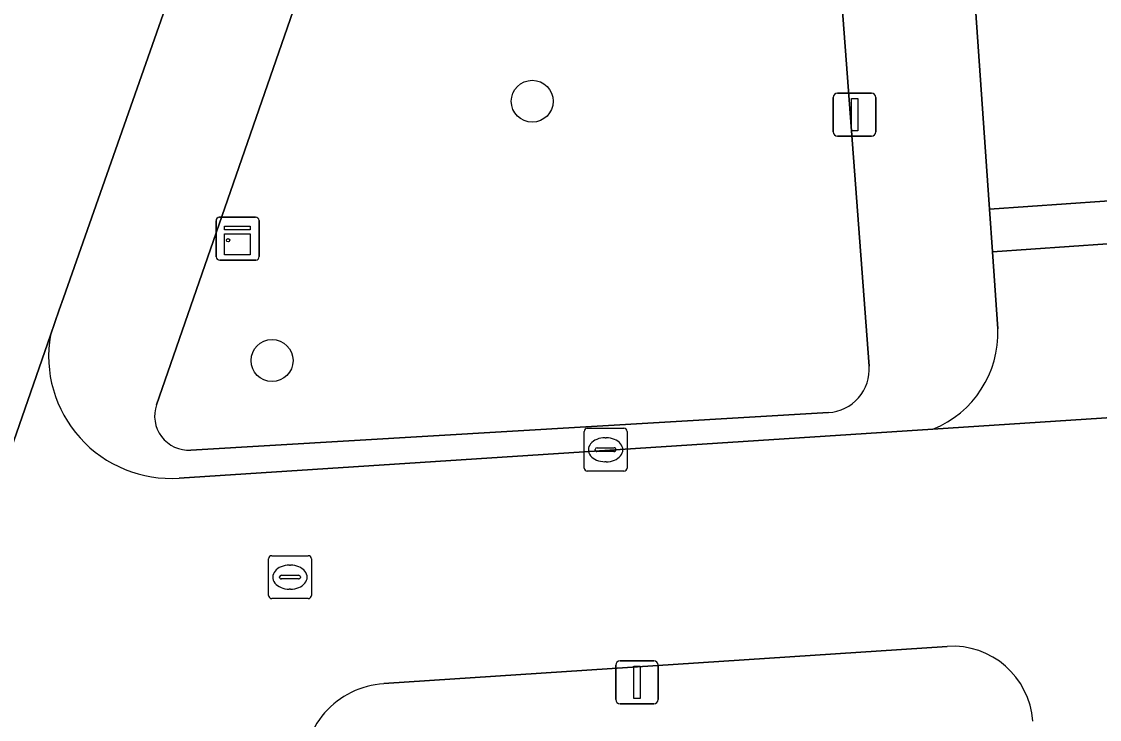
# Model space of a CAD drawing. Extents: x 161248 to 161848, y 384871 to 385383.
# Drawn here: x 161723.7 to 161748.82, y 385099.14 to 385115.41 of the extents above; entities that cross this region are included whole.
import ezdxf

# ---------------------------------------------------------------- set-up
doc = ezdxf.new("R2010")
doc.units = 0
for name, color, linetype in [('IMGEO_Boom', 7, 'Continuous'), ('IMGEO_Groenvoorziening', 7, 'Continuous'), ('IMGEO_Kast', 7, 'Continuous'), ('IMGEO_Kolk', 7, 'Continuous'), ('IMGEO_Lichtmast', 7, 'Continuous'), ('IMGEO_Pand', 7, 'Continuous'), ('IMGEO_Parkeervlak_open', 7, 'Continuous'), ('IMGEO_Rijbaan_lokaal_open', 7, 'Continuous'), ('IMGEO_Rioolput', 7, 'Continuous'), ('IMGEO_Voetpad_open', 7, 'Continuous')]:
    doc.layers.add(name, color=color, linetype=linetype)

msp = doc.modelspace()

# ---------------------------------------------------------------- linework, layer by layer
at = {"layer": 'IMGEO_Boom'}
for centre in [(161735.602, 385113.549), (161729.538, 385107.505)]:
    msp.add_circle(centre, 0.489, dxfattribs=at)
at = {"layer": 'IMGEO_Groenvoorziening'}
for points in [[(161743.453, 385107.377), (161742.337, 385122.285)], [(161732.152, 385121.776), (161726.847, 385106.475)], [(161727.646, 385105.417), (161742.506, 385106.294)]]:
    msp.add_lwpolyline(points, dxfattribs=at)
for centre, radius, start, end in [((161742.448, 385107.3), 1.008, 273.2938, 4.3718), ((161727.598, 385106.212), 0.796, 160.6928, 273.4273)]:
    msp.add_arc(centre, radius, start, end, dxfattribs=at)
at = {"layer": 'IMGEO_Kast'}
for p, q in [((161728.235, 385109.92), (161728.235, 385110.761)), ((161728.235, 385110.761), (161728.235, 385109.92)), ((161728.31, 385110.845), (161729.151, 385110.845)), ((161729.151, 385110.845), (161728.31, 385110.845)), ((161729.235, 385110.77), (161729.235, 385109.929)), ((161729.235, 385109.929), (161729.235, 385110.77)), ((161729.16, 385109.845), (161728.319, 385109.845)), ((161728.319, 385109.845), (161729.16, 385109.845))]:
    msp.add_line(p, q, dxfattribs=at)
for points in [[(161728.43, 385110.635), (161729.03, 385110.635), (161729.03, 385110.55), (161728.43, 385110.55), (161728.43, 385110.635)], [(161728.43, 385110.46), (161729.03, 385110.46), (161729.03, 385109.971), (161728.43, 385109.971), (161728.43, 385110.46)]]:
    msp.add_lwpolyline(points, dxfattribs=at)
msp.add_circle((161728.514, 385110.309), 0.0377, dxfattribs=at)
for centre, start, end in [((161728.313, 385110.767), 92.4484, 184.2845), ((161728.313, 385110.767), 92.4484, 184.2845), ((161729.157, 385110.767), 2.4484, 94.2845), ((161729.157, 385110.767), 2.4484, 94.2845), ((161728.313, 385109.923), 182.4484, 274.2845), ((161728.313, 385109.923), 182.4484, 274.2845), ((161729.157, 385109.923), 272.4484, 4.2845), ((161729.157, 385109.923), 272.4484, 4.2845)]:
    msp.add_arc(centre, 0.0779, start, end, dxfattribs=at)
at = {"layer": 'IMGEO_Kolk'}
for p, q in [((161736.811, 385104.999), (161736.811, 385105.851)), ((161736.886, 385105.925), (161737.738, 385105.925)), ((161737.812, 385105.851), (161737.812, 385104.999)), ((161737.299, 385105.705), (161737.324, 385105.705)), ((161737.07, 385105.419), (161737.07, 385105.431)), ((161737.508, 385105.382), (161737.11, 385105.382)), ((161737.113, 385105.468), (161737.511, 385105.468)), ((161737.554, 385105.431), (161737.554, 385105.419)), ((161737.322, 385105.145), (161737.297, 385105.145)), ((161737.738, 385104.925), (161736.886, 385104.925))]:
    msp.add_line(p, q, dxfattribs=at)
for points in [[(161736.811, 385104.999), (161736.811, 385105.851)], [(161736.886, 385105.925), (161737.738, 385105.925)], [(161737.812, 385105.851), (161737.812, 385104.999)], [(161737.738, 385104.925), (161736.886, 385104.925)]]:
    msp.add_lwpolyline(points, dxfattribs=at)
for centre, radius, start, end in [((161736.888, 385105.849), 0.0765, 91.552, 178.448), ((161736.888, 385105.849), 0.0765, 91.552, 178.448), ((161737.736, 385105.849), 0.0765, 1.552, 88.448), ((161737.736, 385105.849), 0.0765, 1.552, 88.448), ((161737.11, 385105.428), 0.0403, 85.8775, 175.7526), ((161737.107, 385105.418), 0.0366, 178.938, 274.7102), ((161737.511, 385105.425), 0.043, 264.8664, 352.4533), ((161737.515, 385105.43), 0.0386, 1.7309, 96.639), ((161736.888, 385105.001), 0.0765, 181.552, 268.448), ((161736.888, 385105.001), 0.0765, 181.552, 268.448), ((161737.736, 385105.001), 0.0765, 271.552, 358.448), ((161737.736, 385105.001), 0.0765, 271.552, 358.448)]:
    msp.add_arc(centre, radius, start, end, dxfattribs=at)
for centre, major_axis, ratio, start_param, end_param in [((161737.298, 385105.425), (-0.387, 0.002), 0.722429, 4.712389, 7.853982), ((161737.323, 385105.425), (-0.39, 0.002), 0.717154, 1.570796, 4.712389)]:
    msp.add_ellipse(centre, major_axis=major_axis, ratio=ratio, start_param=start_param, end_param=end_param, dxfattribs=at)
at = {"layer": 'IMGEO_Lichtmast'}
for p, q in [((161742.619, 385112.836), (161742.619, 385113.636)), ((161742.619, 385113.636), (161742.619, 385112.836)), ((161742.719, 385113.736), (161743.509, 385113.736)), ((161743.509, 385113.736), (161742.719, 385113.736)), ((161743.609, 385113.636), (161743.609, 385112.836)), ((161743.609, 385112.836), (161743.609, 385113.636)), ((161743.509, 385112.736), (161742.719, 385112.736)), ((161742.719, 385112.736), (161743.509, 385112.736)), ((161737.548, 385099.604), (161737.548, 385100.404)), ((161737.548, 385100.404), (161737.548, 385099.604)), ((161737.648, 385100.504), (161738.438, 385100.504)), ((161738.438, 385100.504), (161737.648, 385100.504)), ((161738.538, 385100.404), (161738.538, 385099.604)), ((161738.538, 385099.604), (161738.538, 385100.404)), ((161738.438, 385099.504), (161737.648, 385099.504)), ((161737.648, 385099.504), (161738.438, 385099.504))]:
    msp.add_line(p, q, dxfattribs=at)
for points in [[(161743.039, 385113.611), (161743.189, 385113.611), (161743.189, 385112.861), (161743.039, 385112.861), (161743.039, 385113.611)], [(161737.968, 385100.379), (161738.118, 385100.379), (161738.118, 385099.629), (161737.968, 385099.629), (161737.968, 385100.379)]]:
    msp.add_lwpolyline(points, dxfattribs=at)
for centre, start, end in [((161742.719, 385113.636), 90, 180), ((161742.719, 385113.636), 90, 180), ((161743.509, 385113.636), 0, 90), ((161743.509, 385113.636), 360, 90), ((161742.719, 385112.836), 180, 270), ((161742.719, 385112.836), 180, 270), ((161743.509, 385112.836), 270, 0), ((161743.509, 385112.836), 270, 0), ((161737.648, 385100.404), 90, 180), ((161737.648, 385100.404), 90, 180), ((161738.438, 385100.404), 0, 90), ((161738.438, 385100.404), 360, 90), ((161737.648, 385099.604), 180, 270), ((161737.648, 385099.604), 180, 270), ((161738.438, 385099.604), 270, 0), ((161738.438, 385099.604), 270, 0)]:
    msp.add_arc(centre, 0.1, start, end, dxfattribs=at)
at = {"layer": 'IMGEO_Pand'}
msp.add_lwpolyline([(161778.965, 385125.505), (161778.941, 385125.854), (161775.39, 385125.607), (161775.309, 385126.786), (161767.187, 385126.222), (161767.268, 385125.043), (161766.986, 385125.023), (161765.193, 385124.899), (161762.15, 385124.688), (161760.913, 385124.602), (161745.69, 385123.545), (161745.39, 385123.524), (161746.257, 385111.035), (161751.617, 385111.407), (161759.788, 385111.975), (161766.242, 385112.423), (161769.484, 385112.648), (161774.672, 385113.008), (161779.809, 385113.365)], close=True, dxfattribs=at)
at = {"layer": 'IMGEO_Parkeervlak_open'}
msp.add_lwpolyline([(161744.939, 385105.909), (161780.207, 385108.205), (161779.809, 385113.365), (161774.672, 385113.008), (161774.742, 385112.012), (161769.554, 385111.651), (161769.484, 385112.648), (161766.242, 385112.423), (161766.312, 385111.426), (161759.858, 385110.978), (161759.788, 385111.975), (161751.617, 385111.407), (161751.687, 385110.411), (161746.327, 385110.039), (161746.452, 385108.242)], dxfattribs=at)
msp.add_lwpolyline([(161746.257, 385111.035), (161746.327, 385110.039), (161751.687, 385110.411), (161751.617, 385111.407)], close=True, dxfattribs=at)
msp.add_arc((161744.055, 385108.139), 2.399, 291.6189, 2.4525, dxfattribs=at)
at = {"layer": 'IMGEO_Rijbaan_lokaal_open'}
for points in [[(161718.737, 385091.888), (161723.047, 385104.286), (161724.372, 385108.099), (161724.577, 385108.69), (161724.675, 385108.97), (161730.177, 385124.632)], [(161724.372, 385108.099), (161723.047, 385104.286), (161718.737, 385091.888), (161713.621, 385067.908), (161732.316, 385068.912), (161731.901, 385074.781), (161720.049, 385073.912), (161719.336, 385083.638), (161731.214, 385084.509), (161730.886, 385089.156), (161720.907, 385088.424), (161720.448, 385094.687), (161730.444, 385095.419), (161730.273, 385097.834)], [(161780.483, 385104.655), (161780.207, 385108.205), (161744.939, 385105.909), (161727.375, 385104.765)], [(161732.142, 385099.973), (161745.272, 385100.841)]]:
    msp.add_lwpolyline(points, dxfattribs=at)
for centre, radius, start, end in [((161727.183, 385107.611), 2.853, 170.1526, 273.8674), ((161745.394, 385098.966), 1.879, 4.085, 93.7222), ((161732.275, 385097.97), 2.007, 93.8092, 183.8987)]:
    msp.add_arc(centre, radius, start, end, dxfattribs=at)
at = {"layer": 'IMGEO_Rioolput'}
for p, q in [((161729.455, 385102.03), (161729.455, 385102.882)), ((161729.53, 385102.956), (161730.382, 385102.956)), ((161730.456, 385102.882), (161730.456, 385102.03)), ((161729.943, 385102.736), (161729.968, 385102.736)), ((161729.714, 385102.45), (161729.714, 385102.462)), ((161730.152, 385102.413), (161729.754, 385102.413)), ((161729.757, 385102.499), (161730.155, 385102.499)), ((161730.198, 385102.462), (161730.198, 385102.45)), ((161729.966, 385102.176), (161729.941, 385102.176)), ((161730.382, 385101.956), (161729.53, 385101.956))]:
    msp.add_line(p, q, dxfattribs=at)
for points in [[(161729.455, 385102.03), (161729.455, 385102.882)], [(161729.53, 385102.956), (161730.382, 385102.956)], [(161730.456, 385102.882), (161730.456, 385102.03)], [(161730.382, 385101.956), (161729.53, 385101.956)]]:
    msp.add_lwpolyline(points, dxfattribs=at)
for centre, radius, start, end in [((161729.532, 385102.88), 0.0765, 91.552, 178.448), ((161729.532, 385102.88), 0.0765, 91.552, 178.448), ((161730.38, 385102.88), 0.0765, 1.552, 88.448), ((161730.38, 385102.88), 0.0765, 1.552, 88.448), ((161729.754, 385102.459), 0.0403, 85.8775, 175.7526), ((161729.751, 385102.449), 0.0366, 178.938, 274.7102), ((161730.155, 385102.456), 0.043, 264.8664, 352.4533), ((161730.159, 385102.461), 0.0386, 1.7309, 96.639), ((161729.532, 385102.032), 0.0765, 181.552, 268.448), ((161729.532, 385102.032), 0.0765, 181.552, 268.448), ((161730.38, 385102.032), 0.0765, 271.552, 358.448), ((161730.38, 385102.032), 0.0765, 271.552, 358.448)]:
    msp.add_arc(centre, radius, start, end, dxfattribs=at)
for centre, major_axis, ratio, start_param, end_param in [((161729.942, 385102.456), (-0.387, 0.002), 0.722429, 4.712389, 7.853982), ((161729.967, 385102.456), (-0.39, 0.002), 0.717154, 1.570796, 4.712389)]:
    msp.add_ellipse(centre, major_axis=major_axis, ratio=ratio, start_param=start_param, end_param=end_param, dxfattribs=at)
at = {"layer": 'IMGEO_Voetpad_open'}
for points in [[(161746.452, 385108.242), (161746.327, 385110.039), (161746.257, 385111.035), (161745.39, 385123.524), (161745.69, 385123.545), (161745.598, 385124.882), (161758.337, 385127.07), (161758.287, 385127.778), (161760.681, 385127.944), (161760.913, 385124.602), (161762.15, 385124.688), (161761.954, 385127.522), (161764.997, 385127.734), (161765.193, 385124.899), (161766.986, 385125.023), (161766.603, 385130.405), (161754.736, 385129.631), (161735.494, 385128.372)], [(161730.177, 385124.632), (161724.675, 385108.97), (161724.577, 385108.69), (161724.372, 385108.099)], [(161742.337, 385122.285), (161743.453, 385107.377)], [(161726.847, 385106.475), (161732.152, 385121.776)], [(161742.506, 385106.294), (161727.646, 385105.417)], [(161727.375, 385104.765), (161744.939, 385105.909)], [(161745.272, 385100.841), (161732.142, 385099.973)]]:
    msp.add_lwpolyline(points, dxfattribs=at)
for centre, radius, start, end in [((161727.183, 385107.611), 2.853, 170.1526, 273.8674), ((161744.055, 385108.139), 2.399, 291.6189, 2.4525), ((161742.448, 385107.3), 1.008, 273.2938, 4.3718), ((161727.598, 385106.212), 0.796, 160.6928, 273.4273), ((161745.394, 385098.966), 1.879, 4.085, 93.7222), ((161732.275, 385097.97), 2.007, 93.8092, 183.8987)]:
    msp.add_arc(centre, radius, start, end, dxfattribs=at)

doc.saveas('drawing.dxf')
